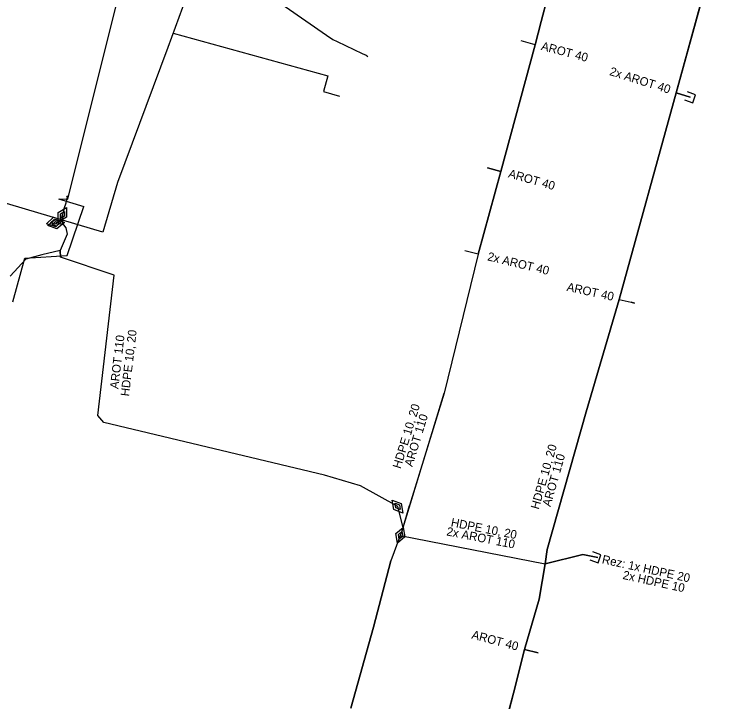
# Model space of a CAD drawing. Extents: x -651943 to -618711, y -1138561 to -1100552.
# Drawn here: x -641916 to -641854.4, y -1114969 to -1114908.7 of the extents above; entities that cross this region are included whole.
import ezdxf

# ---------------------------------------------------------------- set-up
doc = ezdxf.new("R2010")
doc.units = 0
for name, color, linetype in [('KT optika', 7, 'Continuous'), ('KT trasa', 7, 'Continuous'), ('KT zařízení', 7, 'Continuous')]:
    doc.layers.add(name, color=color, linetype=linetype)

# ---------------------------------------------------------------- blocks, each defined once
blk = doc.blocks.new('TVSPO_1')
at = {"layer": 'KT zařízení'}
for p, q in [((-0.074, 0.0016), (-0.0005, 0.0439)), ((-0.0005, -0.0409), (-0.074, 0.0016)), ((-0.0353, -0.0001), (0, 0.0203)), ((-0.0005, 0.0439), (0.0728, 0.0015)), ((0.0728, 0.0015), (-0.0005, -0.0409)), ((0, 0.0203), (0.0353, 0.0001)), ((0.0353, 0.0001), (0, -0.0204)), ((0, -0.0204), (-0.0353, -0.0001))]:
    blk.add_line(p, q, dxfattribs=at)
blk = doc.blocks.new('TVSPO_5')
at = {"layer": 'KT zařízení'}
for p, q in [((-0.074, 0.0014), (-0.0003, 0.0439)), ((-0.0004, -0.041), (-0.074, 0.0014)), ((-0.0353, -0.0001), (0.0001, 0.0203)), ((0.0729, 0.0016), (-0.0004, -0.041)), ((-0.0003, 0.0439), (0.0729, 0.0016)), ((0.0353, 0), (-0.0001, -0.0205)), ((0.0001, 0.0203), (0.0353, 0)), ((-0.0001, -0.0205), (-0.0353, -0.0001))]:
    blk.add_line(p, q, dxfattribs=at)
blk = doc.blocks.new('KKK_29')
at = {"layer": 'KT trasa'}
blk.add_lwpolyline([(-0.075, -0.075), (0.075, -0.075), (0.075, 0.075), (-0.075, 0.075)], dxfattribs=at)
blk = doc.blocks.new('KKK_33')
at = {"layer": 'KT optika'}
blk.add_lwpolyline([(-0.075, -0.075), (0.075, -0.075), (0.075, 0.075), (-0.075, 0.075)], dxfattribs=at)

msp = doc.modelspace()

# ---------------------------------------------------------------- linework, layer by layer
at = {"layer": 'KT optika'}
for p, q in [((-641866.48, -1114896.87), (-641869.82, -1114909.33)), ((-641869.82, -1114909.33), (-641870.32, -1114911.35)), ((-641870.32, -1114911.35), (-641871.556, -1114911.024)), ((-641870.32, -1114911.36), (-641873.35, -1114922.47)), ((-641856.75, -1114915.96), (-641857.96, -1114915.58)), ((-641874.51, -1114922.14), (-641873.35, -1114922.47)), ((-641873.35, -1114922.47), (-641875.32, -1114929.7)), ((-641911.45, -1114925.21), (-641911.331, -1114924.694)), ((-641911.331, -1114924.694), (-641911.385, -1114924.605)), ((-641911.62, -1114925.7), (-641911.45, -1114925.21)), ((-641912.04, -1114926.85), (-641911.83, -1114926.47)), ((-641911.83, -1114926.47), (-641911.77, -1114926.27)), ((-641911.77, -1114926.27), (-641911.77, -1114927.02)), ((-641912.46, -1114926.88), (-641912.04, -1114926.85)), ((-641912.33, -1114927.05), (-641911.77, -1114927.02)), ((-641911.36, -1114927.97), (-641911.98, -1114929.4)), ((-641913.58, -1114929.77), (-641914.98, -1114930.16)), ((-641911.98, -1114929.4), (-641913.58, -1114929.77)), ((-641911.98, -1114929.4), (-641911.94, -1114929.98)), ((-641875.32, -1114929.7), (-641878.3, -1114941.91)), ((-641875.32, -1114929.7), (-641876.511, -1114929.412)), ((-641914.98, -1114930.16), (-641916.36, -1114931.64)), ((-641907.243, -1114931.562), (-641911.94, -1114929.98)), ((-641908.68, -1114943.86), (-641907.243, -1114931.562)), ((-641862.98, -1114933.7), (-641861.93, -1114933.93)), ((-641861.622, -1114934.015), (-641861.93, -1114933.93)), ((-641881.9, -1114953.68), (-641882.38, -1114951.83)), ((-641881.9, -1114953.68), (-641882.99, -1114956.6)), ((-641882.161, -1114954.379), (-641869.47, -1114956.86)), ((-641866.15, -1114956.03), (-641869.47, -1114956.86)), ((-641864.83, -1114956.32), (-641866.15, -1114956.03)), ((-641882.99, -1114956.6), (-641884.51, -1114962.41)), ((-641884.51, -1114962.41), (-641886.5, -1114969.53)), ((-641870.075, -1114964.678), (-641871.26, -1114964.36))]:
    msp.add_line(p, q, dxfattribs=at)
for points in [[(-641857.96, -1114915.58), (-641854.4, -1114902.57)], [(-641862.98, -1114933.7), (-641857.96, -1114915.58)], [(-641911.62, -1114925.7), (-641911.77, -1114926.27)], [(-641911.77, -1114927.02), (-641911.48, -1114927.42), (-641911.36, -1114927.97)], [(-641871.26, -1114964.36), (-641869.98, -1114959.96), (-641869.47, -1114956.86), (-641869.29, -1114955.6), (-641865.85, -1114943.55), (-641862.98, -1114933.7)], [(-641878.3, -1114941.91), (-641881.36, -1114951.76)], [(-641882.38, -1114951.83), (-641885.65, -1114950.03), (-641888.79, -1114949.09), (-641908.13, -1114944.47), (-641908.68, -1114943.86)], [(-641881.9, -1114953.68), (-641881.36, -1114951.76)], [(-641877.81, -1114987.94), (-641875.52, -1114980.59), (-641872.22, -1114968.21), (-641871.26, -1114964.36)]]:
    msp.add_lwpolyline(points, dxfattribs=at)
at = {"layer": 'KT trasa'}
for p, q in [((-641866.48, -1114896.87), (-641869.82, -1114909.33)), ((-641900.009, -1114904.722), (-641902.533, -1114911.595)), ((-641869.82, -1114909.33), (-641870.32, -1114911.35)), ((-641902.076, -1114910.35), (-641888.494, -1114914.088)), ((-641870.32, -1114911.35), (-641871.556, -1114911.024)), ((-641902.533, -1114911.595), (-641906.942, -1114923.442)), ((-641870.32, -1114911.36), (-641873.35, -1114922.47)), ((-641888.494, -1114914.088), (-641888.89, -1114915.463)), ((-641888.89, -1114915.463), (-641887.484, -1114915.856)), ((-641856.75, -1114915.96), (-641857.96, -1114915.58)), ((-641874.51, -1114922.14), (-641873.35, -1114922.47)), ((-641873.35, -1114922.47), (-641875.32, -1114929.7)), ((-641906.942, -1114923.442), (-641908.23, -1114927.788)), ((-641908.23, -1114927.788), (-641920.133, -1114924.257)), ((-641912.128, -1114924.858), (-641909.89, -1114925.524)), ((-641911.45, -1114925.21), (-641911.331, -1114924.694)), ((-641911.331, -1114924.694), (-641911.385, -1114924.605)), ((-641911.62, -1114925.7), (-641911.45, -1114925.21)), ((-641911.366, -1114929.818), (-641909.89, -1114925.524)), ((-641912.04, -1114926.85), (-641911.83, -1114926.47)), ((-641911.83, -1114926.47), (-641911.77, -1114926.27)), ((-641911.77, -1114926.27), (-641911.77, -1114927.02)), ((-641912.46, -1114926.88), (-641912.04, -1114926.85)), ((-641912.33, -1114927.05), (-641911.77, -1114927.02)), ((-641911.36, -1114927.97), (-641911.98, -1114929.4)), ((-641913.58, -1114929.77), (-641914.98, -1114930.16)), ((-641911.98, -1114929.4), (-641913.58, -1114929.77)), ((-641911.98, -1114929.4), (-641911.94, -1114929.98)), ((-641875.32, -1114929.7), (-641878.3, -1114941.91)), ((-641875.32, -1114929.7), (-641876.511, -1114929.412)), ((-641914.98, -1114930.16), (-641916.36, -1114931.64)), ((-641907.243, -1114931.562), (-641911.94, -1114929.98)), ((-641908.68, -1114943.86), (-641907.243, -1114931.562)), ((-641862.98, -1114933.7), (-641861.93, -1114933.93)), ((-641861.622, -1114934.015), (-641861.93, -1114933.93)), ((-641881.9, -1114953.68), (-641882.38, -1114951.83)), ((-641881.9, -1114953.68), (-641882.99, -1114956.6)), ((-641882.161, -1114954.379), (-641869.47, -1114956.86)), ((-641866.15, -1114956.03), (-641869.47, -1114956.86)), ((-641864.83, -1114956.32), (-641866.15, -1114956.03)), ((-641882.99, -1114956.6), (-641884.51, -1114962.41)), ((-641884.51, -1114962.41), (-641886.5, -1114969.53)), ((-641870.075, -1114964.678), (-641871.26, -1114964.36))]:
    msp.add_line(p, q, dxfattribs=at)
for points in [[(-641857.96, -1114915.58), (-641854.4, -1114902.57)], [(-641912.038, -1114924.87), (-641911.3, -1114924.89), (-641906.17, -1114904.38), (-641905.59, -1114903.15), (-641895.83, -1114905.97), (-641892.247, -1114907.997), (-641888.611, -1114910.525), (-641888.072, -1114910.89), (-641887.677, -1114911.072), (-641885.502, -1114912.109), (-641885.16, -1114912.276), (-641884.993, -1114912.398)], [(-641862.98, -1114933.7), (-641857.96, -1114915.58)], [(-641911.62, -1114925.7), (-641911.77, -1114926.27)], [(-641911.77, -1114927.02), (-641911.48, -1114927.42), (-641911.36, -1114927.97)], [(-641916.109, -1114933.899), (-641915.071, -1114930.059), (-641911.366, -1114929.818)], [(-641871.26, -1114964.36), (-641869.98, -1114959.96), (-641869.47, -1114956.86), (-641869.29, -1114955.6), (-641865.85, -1114943.55), (-641862.98, -1114933.7)], [(-641878.3, -1114941.91), (-641881.36, -1114951.76)], [(-641882.38, -1114951.83), (-641885.65, -1114950.03), (-641888.79, -1114949.09), (-641908.13, -1114944.47), (-641908.68, -1114943.86)], [(-641881.9, -1114953.68), (-641881.36, -1114951.76)], [(-641877.81, -1114987.94), (-641875.52, -1114980.59), (-641872.22, -1114968.21), (-641871.26, -1114964.36)]]:
    msp.add_lwpolyline(points, dxfattribs=at)
at = {"layer": 'KT zařízení'}
for p, q in [((-641869.82, -1114909.33), (-641866.48, -1114896.87)), ((-641854.4, -1114902.57), (-641857.96, -1114915.58)), ((-641870.32, -1114911.35), (-641869.82, -1114909.33)), ((-641873.35, -1114922.47), (-641870.32, -1114911.35)), ((-641857.96, -1114915.58), (-641862.98, -1114933.7)), ((-641857.96, -1114915.58), (-641856.75, -1114915.96)), ((-641873.35, -1114922.47), (-641874.51, -1114922.14)), ((-641875.32, -1114929.7), (-641873.35, -1114922.47)), ((-641911.94, -1114929.98), (-641911.98, -1114929.4)), ((-641875.32, -1114929.7), (-641878.3, -1114941.91)), ((-641875.32, -1114929.7), (-641876.511, -1114929.412)), ((-641907.243, -1114931.562), (-641911.94, -1114929.98)), ((-641908.68, -1114943.86), (-641907.243, -1114931.562)), ((-641862.98, -1114933.7), (-641865.85, -1114943.55)), ((-641862.98, -1114933.7), (-641861.93, -1114933.93)), ((-641861.93, -1114933.93), (-641861.622, -1114934.015)), ((-641881.9, -1114953.68), (-641878.3, -1114941.91)), ((-641908.13, -1114944.47), (-641908.68, -1114943.86)), ((-641865.85, -1114943.55), (-641869.29, -1114955.6)), ((-641888.79, -1114949.09), (-641908.13, -1114944.47)), ((-641885.65, -1114950.03), (-641888.79, -1114949.09)), ((-641882.38, -1114951.83), (-641885.65, -1114950.03)), ((-641881.9, -1114953.68), (-641882.38, -1114951.83)), ((-641881.9, -1114953.68), (-641882.99, -1114956.6)), ((-641882.161, -1114954.379), (-641869.47, -1114956.86)), ((-641869.29, -1114955.6), (-641869.47, -1114956.86)), ((-641869.47, -1114956.86), (-641866.15, -1114956.03)), ((-641866.15, -1114956.03), (-641864.83, -1114956.32)), ((-641884.51, -1114962.41), (-641882.99, -1114956.6)), ((-641869.47, -1114956.86), (-641869.98, -1114959.96)), ((-641869.98, -1114959.96), (-641871.26, -1114964.36)), ((-641886.5, -1114969.53), (-641884.51, -1114962.41)), ((-641871.26, -1114964.36), (-641872.22, -1114968.21)), ((-641871.26, -1114964.36), (-641870.075, -1114964.678)), ((-641872.22, -1114968.21), (-641875.52, -1114980.59))]:
    msp.add_line(p, q, dxfattribs=at)

# ---------------------------------------------------------------- block references
at = {"layer": 'KT optika', "xscale": 5.000003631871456, "yscale": 5.000003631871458, "rotation": -19.612007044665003}
for p in [(-641856.75, -1114915.96), (-641865.05, -1114956.292)]:
    msp.add_blockref('KKK_33', p, dxfattribs=at)
at = {"layer": 'KT trasa', "xscale": 5.000003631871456, "yscale": 5.000003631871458, "rotation": -19.612007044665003}
for p in [(-641856.75, -1114915.96), (-641865.05, -1114956.292)]:
    msp.add_blockref('KKK_29', p, dxfattribs=at)
at = {"layer": 'KT zařízení'}
for name, p, xscale, yscale, rotation in [('TVSPO_5', (-641911.768, -1114926.277), 10.000006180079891, 10.00000618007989, 60.083167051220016), ('TVSPO_5', (-641912.46, -1114926.88), 9.999969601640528, 9.999969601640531, -166.39427518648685), ('TVSPO_5', (-641912.33, -1114927.05), 10.000007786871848, 10.000007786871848, -169.81778928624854), ('TVSPO_1', (-641882.384, -1114951.828), 9.999988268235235, 9.99998826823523, 129.76003462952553), ('TVSPO_1', (-641882.136, -1114954.355), 9.999999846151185, 9.999999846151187, 69.14076915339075)]:
    msp.add_blockref(name, p, dxfattribs=dict(at, xscale=xscale, yscale=yscale, rotation=rotation))

# ---------------------------------------------------------------- texts
for s, height, rotation, p in [('AROT 40', 0.75, 345.2245, (-641869.86, -1114911.795)), ('2x AROT 40', 0.75, 342.56512, (-641863.872, -1114913.998)), ('AROT 40', 0.75, 344.11986, (-641872.741, -1114922.966)), ('2x AROT 40', 0.75, 346.39027, (-641874.571, -1114930.245)), ('AROT 40', 0.75, 347.64464, (-641867.61, -1114932.919)), ('HDPE 10, 20', 0.74999, 83.33531, (-641905.933, -1114942.204)), ('AROT 110', 0.75, 83.33531, (-641906.872, -1114941.559)), ('HDPE 10, 20', 0.75, 72.9931, (-641882.13, -1114948.574)), ('AROT 110', 0.75, 72.9931, (-641881.102, -1114948.398)), ('HDPE 10, 20', 0.75, 74.06716, (-641870.025, -1114952.136)), ('AROT 110', 0.75, 74.06716, (-641868.998, -1114951.901)), ('HDPE 10, 20', 0.74999, 348.93859, (-641877.764, -1114953.57)), ('2x AROT 110', 0.74999, 348.93859, (-641878.145, -1114954.362)), ('Rez: 1x HDPE 20', 0.74999, 347.60914, (-641864.525, -1114956.806)), ('2x HDPE 10', 0.75, 347.60914, (-641862.706, -1114958.177)), ('AROT 40', 0.75, 344.97834, (-641875.955, -1114963.397))]:
    msp.add_text(s, height=height, rotation=rotation, dxfattribs=at).set_placement(p)

doc.saveas('drawing.dxf')
